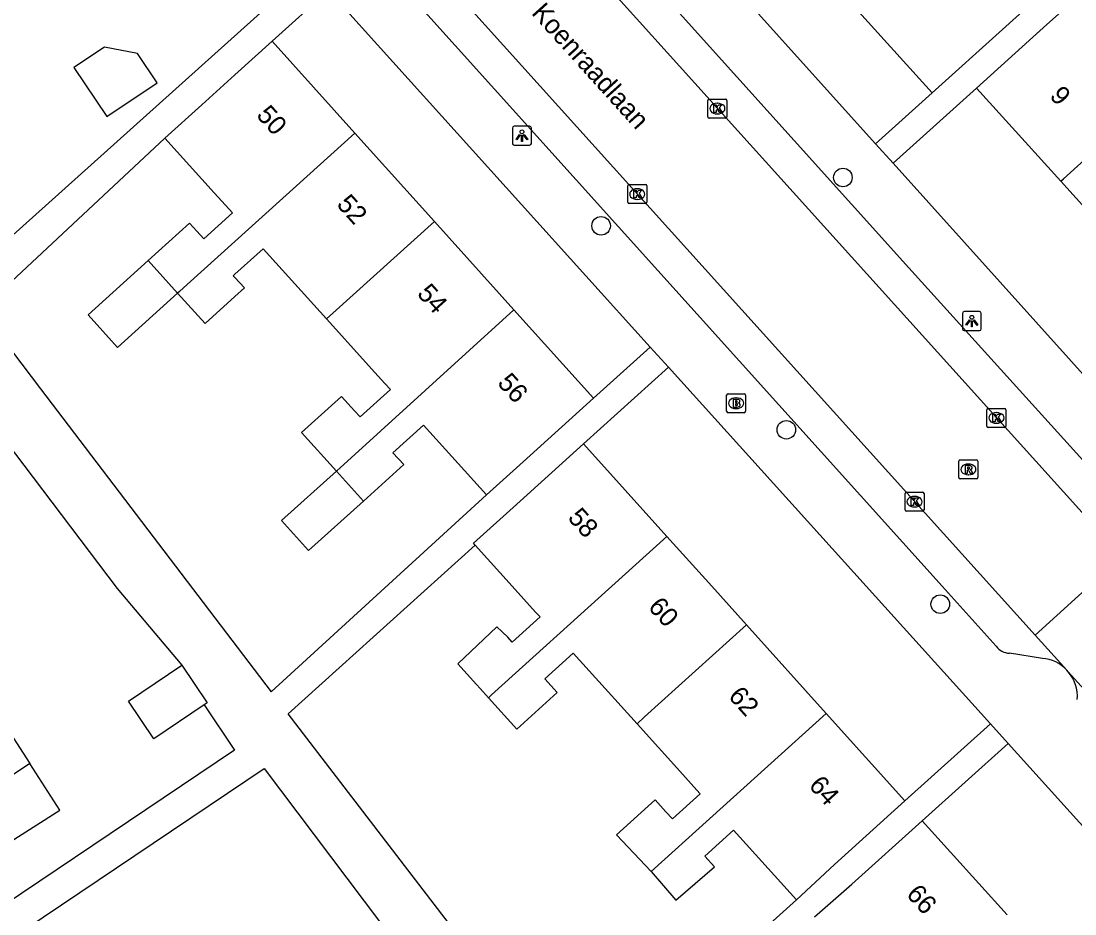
# Model space of a CAD drawing. Extents: x 158352 to 159489, y 383828 to 384597.
# Drawn here: x 158988.7 to 159044.3, y 384232.7 to 384279.8 of the extents above; entities that cross this region are included whole.
import ezdxf

# ---------------------------------------------------------------- set-up
doc = ezdxf.new("R2010")
doc.units = 0
for name, color, linetype in [('IMGEO_Boom', 7, 'Continuous'), ('IMGEO_Brandkraan', 7, 'Continuous'), ('IMGEO_Kolk', 7, 'Continuous'), ('IMGEO_Lichtpunt', 7, 'Continuous'), ('IMGEO_Openbare_ruimte_label', 7, 'Continuous'), ('IMGEO_Pand', 7, 'Continuous'), ('IMGEO_Pand_nummerreeks', 7, 'Continuous'), ('IMGEO_Rijbaan_lokaal_open', 7, 'Continuous'), ('IMGEO_Rioolput', 7, 'Continuous'), ('IMGEO_Voetpad_open', 7, 'Continuous')]:
    doc.layers.add(name, color=color, linetype=linetype)

msp = doc.modelspace()

# ---------------------------------------------------------------- linework, layer by layer
at = {"layer": 'IMGEO_Boom'}
for centre in [(159032.03, 384271.545), (159019.291, 384268.999), (159029.051, 384258.25), (159037.16, 384249.057)]:
    msp.add_circle(centre, 0.489, dxfattribs=at)
at = {"layer": 'IMGEO_Brandkraan'}
for p, q in [((159025.902, 384259.223), (159025.902, 384260.075)), ((159025.977, 384260.149), (159026.829, 384260.149)), ((159026.39, 384259.929), (159026.415, 384259.929)), ((159026.903, 384260.075), (159026.903, 384259.223)), ((159026.413, 384259.369), (159026.388, 384259.369)), ((159026.829, 384259.149), (159025.977, 384259.149))]:
    msp.add_line(p, q, dxfattribs=at)
for points in [[(159025.902, 384259.223), (159025.902, 384260.075)], [(159025.977, 384260.149), (159026.829, 384260.149)], [(159026.25, 384259.849), (159026.25, 384259.449), (159026.463, 384259.449)], [(159026.481, 384259.849), (159026.25, 384259.849)], [(159026.429, 384259.768), (159026.375, 384259.768), (159026.375, 384259.692)], [(159026.903, 384260.075), (159026.903, 384259.223)], [(159026.375, 384259.692), (159026.428, 384259.692)], [(159026.437, 384259.616), (159026.375, 384259.616), (159026.375, 384259.535)], [(159026.375, 384259.535), (159026.437, 384259.535)], [(159026.829, 384259.149), (159025.977, 384259.149)]]:
    msp.add_lwpolyline(points, dxfattribs=at)
for centre, radius, start, end in [((159025.979, 384260.073), 0.0765, 91.552, 178.448), ((159025.979, 384260.073), 0.0765, 91.552, 178.448), ((159026.43, 384259.73), 0.0379, 267.8285, 90.9355), ((159026.485, 384259.704), 0.145, 59.4692, 91.5367), ((159026.51, 384259.751), 0.0922, 285.5137, 58.1501), ((159026.827, 384260.073), 0.0765, 1.552, 88.448), ((159026.827, 384260.073), 0.0765, 1.552, 88.448), ((159025.979, 384259.225), 0.0765, 181.552, 268.448), ((159025.979, 384259.225), 0.0765, 181.552, 268.448), ((159026.438, 384259.575), 0.0404, 269.8759, 90.5077), ((159026.469, 384259.7), 0.251, 268.6676, 293.5347), ((159026.515, 384259.559), 0.105, 301.3115, 78.989), ((159026.827, 384259.225), 0.0765, 271.552, 358.448), ((159026.827, 384259.225), 0.0765, 271.552, 358.448)]:
    msp.add_arc(centre, radius, start, end, dxfattribs=at)
for centre, major_axis, ratio, start_param, end_param in [((159026.389, 384259.649), (-0.387, 0.002), 0.722429, 4.712389, 7.853982), ((159026.414, 384259.649), (-0.39, 0.002), 0.717154, 1.570796, 4.712389)]:
    msp.add_ellipse(centre, major_axis=major_axis, ratio=ratio, start_param=start_param, end_param=end_param, dxfattribs=at)
at = {"layer": 'IMGEO_Kolk'}
for p, q in [((159024.916, 384274.749), (159024.916, 384275.601)), ((159024.991, 384275.675), (159025.843, 384275.675)), ((159025.404, 384275.455), (159025.429, 384275.455)), ((159025.917, 384275.601), (159025.917, 384274.749)), ((159025.427, 384274.895), (159025.402, 384274.895)), ((159025.843, 384274.675), (159024.991, 384274.675)), ((159020.696, 384270.246), (159020.696, 384271.098)), ((159020.771, 384271.172), (159021.623, 384271.172)), ((159021.184, 384270.952), (159021.209, 384270.952)), ((159021.697, 384271.098), (159021.697, 384270.246)), ((159021.207, 384270.392), (159021.182, 384270.392)), ((159021.623, 384270.172), (159020.771, 384270.172)), ((159039.616, 384258.447), (159039.616, 384259.299)), ((159039.691, 384259.373), (159040.543, 384259.373)), ((159040.104, 384259.153), (159040.129, 384259.153)), ((159040.617, 384259.299), (159040.617, 384258.447)), ((159040.543, 384258.373), (159039.691, 384258.373)), ((159040.127, 384258.593), (159040.102, 384258.593)), ((159035.305, 384254.034), (159035.305, 384254.886)), ((159035.38, 384254.96), (159036.232, 384254.96)), ((159035.793, 384254.74), (159035.818, 384254.74)), ((159036.306, 384254.886), (159036.306, 384254.034)), ((159035.816, 384254.18), (159035.791, 384254.18)), ((159036.232, 384253.96), (159035.38, 384253.96))]:
    msp.add_line(p, q, dxfattribs=at)
for points in [[(159024.916, 384274.749), (159024.916, 384275.601)], [(159024.991, 384275.675), (159025.843, 384275.675)], [(159025.237, 384275.375), (159025.36, 384275.375), (159025.36, 384275.224), (159025.49, 384275.375), (159025.654, 384275.375), (159025.508, 384275.224), (159025.661, 384274.975), (159025.509, 384274.975), (159025.424, 384275.139), (159025.36, 384275.072), (159025.36, 384274.975), (159025.237, 384274.975), (159025.237, 384275.375)], [(159025.917, 384275.601), (159025.917, 384274.749)], [(159025.843, 384274.675), (159024.991, 384274.675)], [(159020.696, 384270.246), (159020.696, 384271.098)], [(159020.771, 384271.172), (159021.623, 384271.172)], [(159021.017, 384270.872), (159021.14, 384270.872), (159021.14, 384270.721), (159021.27, 384270.872), (159021.434, 384270.872), (159021.288, 384270.721), (159021.441, 384270.472), (159021.289, 384270.472), (159021.204, 384270.636), (159021.14, 384270.569), (159021.14, 384270.472), (159021.017, 384270.472), (159021.017, 384270.872)], [(159021.697, 384271.098), (159021.697, 384270.246)], [(159021.623, 384270.172), (159020.771, 384270.172)], [(159039.616, 384258.447), (159039.616, 384259.299)], [(159039.691, 384259.373), (159040.543, 384259.373)], [(159040.617, 384259.299), (159040.617, 384258.447)], [(159039.937, 384259.073), (159040.06, 384259.073), (159040.06, 384258.922), (159040.19, 384259.073), (159040.354, 384259.073), (159040.208, 384258.922), (159040.361, 384258.673), (159040.209, 384258.673), (159040.124, 384258.837), (159040.06, 384258.77), (159040.06, 384258.673), (159039.937, 384258.673), (159039.937, 384259.073)], [(159040.543, 384258.373), (159039.691, 384258.373)], [(159035.305, 384254.034), (159035.305, 384254.886)], [(159035.38, 384254.96), (159036.232, 384254.96)], [(159036.306, 384254.886), (159036.306, 384254.034)], [(159035.626, 384254.66), (159035.749, 384254.66), (159035.749, 384254.509), (159035.879, 384254.66), (159036.043, 384254.66), (159035.897, 384254.509), (159036.05, 384254.26), (159035.898, 384254.26), (159035.813, 384254.424), (159035.749, 384254.357), (159035.749, 384254.26), (159035.626, 384254.26), (159035.626, 384254.66)], [(159036.232, 384253.96), (159035.38, 384253.96)]]:
    msp.add_lwpolyline(points, dxfattribs=at)
for centre, start, end in [((159024.993, 384275.599), 91.552, 178.448), ((159024.993, 384275.599), 91.552, 178.448), ((159025.841, 384275.599), 1.552, 88.448), ((159025.841, 384275.599), 1.552, 88.448), ((159024.993, 384274.751), 181.552, 268.448), ((159024.993, 384274.751), 181.552, 268.448), ((159025.841, 384274.751), 271.552, 358.448), ((159025.841, 384274.751), 271.552, 358.448), ((159020.773, 384271.096), 91.552, 178.448), ((159020.773, 384271.096), 91.552, 178.448), ((159021.621, 384271.096), 1.552, 88.448), ((159021.621, 384271.096), 1.552, 88.448), ((159020.773, 384270.248), 181.552, 268.448), ((159020.773, 384270.248), 181.552, 268.448), ((159021.621, 384270.248), 271.552, 358.448), ((159021.621, 384270.248), 271.552, 358.448), ((159039.693, 384259.297), 91.552, 178.448), ((159039.693, 384259.297), 91.552, 178.448), ((159040.541, 384259.297), 1.552, 88.448), ((159040.541, 384259.297), 1.552, 88.448), ((159039.693, 384258.449), 181.552, 268.448), ((159039.693, 384258.449), 181.552, 268.448), ((159040.541, 384258.449), 271.552, 358.448), ((159040.541, 384258.449), 271.552, 358.448), ((159035.382, 384254.884), 91.552, 178.448), ((159035.382, 384254.884), 91.552, 178.448), ((159036.23, 384254.884), 1.552, 88.448), ((159036.23, 384254.884), 1.552, 88.448), ((159035.382, 384254.036), 181.552, 268.448), ((159035.382, 384254.036), 181.552, 268.448), ((159036.23, 384254.036), 271.552, 358.448), ((159036.23, 384254.036), 271.552, 358.448)]:
    msp.add_arc(centre, 0.0765, start, end, dxfattribs=at)
for centre, major_axis, ratio, start_param, end_param in [((159025.403, 384275.175), (-0.387, 0.002), 0.722429, 4.712389, 7.853982), ((159025.428, 384275.175), (-0.39, 0.002), 0.717154, 1.570796, 4.712389), ((159021.183, 384270.672), (-0.387, 0.002), 0.722429, 4.712389, 7.853982), ((159021.208, 384270.672), (-0.39, 0.002), 0.717154, 1.570796, 4.712389), ((159040.103, 384258.873), (-0.387, 0.002), 0.722429, 4.712389, 7.853982), ((159040.128, 384258.873), (-0.39, 0.002), 0.717154, 1.570796, 4.712389), ((159035.792, 384254.46), (-0.387, 0.002), 0.722429, 4.712389, 7.853982), ((159035.817, 384254.46), (-0.39, 0.002), 0.717154, 1.570796, 4.712389)]:
    msp.add_ellipse(centre, major_axis=major_axis, ratio=ratio, start_param=start_param, end_param=end_param, dxfattribs=at)
at = {"layer": 'IMGEO_Lichtpunt'}
for p, q in [((159014.621, 384274.151), (159014.621, 384273.344)), ((159014.621, 384274.151), (159014.621, 384273.344)), ((159015.523, 384274.246), (159014.715, 384274.246)), ((159015.523, 384274.246), (159014.715, 384274.246)), ((159015.617, 384273.344), (159015.617, 384274.151)), ((159015.617, 384273.344), (159015.617, 384274.151)), ((159014.715, 384273.25), (159015.523, 384273.25)), ((159014.715, 384273.25), (159015.523, 384273.25)), ((159038.324, 384264.38), (159038.324, 384263.573)), ((159038.324, 384264.38), (159038.324, 384263.573)), ((159039.226, 384264.475), (159038.418, 384264.475)), ((159039.226, 384264.475), (159038.418, 384264.475)), ((159039.32, 384263.573), (159039.32, 384264.38)), ((159039.32, 384263.573), (159039.32, 384264.38)), ((159038.418, 384263.479), (159039.226, 384263.479)), ((159038.418, 384263.479), (159039.226, 384263.479))]:
    msp.add_line(p, q, dxfattribs=at)
for points in [[(159014.995, 384273.815), (159015.034, 384273.787), (159014.846, 384273.525), (159014.808, 384273.552), (159014.995, 384273.815)], [(159015.097, 384273.767), (159015.144, 384273.767), (159015.144, 384273.445), (159015.097, 384273.445), (159015.097, 384273.767)], [(159015.207, 384273.787), (159015.245, 384273.814), (159015.432, 384273.552), (159015.393, 384273.524), (159015.207, 384273.787)], [(159038.698, 384264.044), (159038.737, 384264.016), (159038.549, 384263.754), (159038.511, 384263.781), (159038.698, 384264.044)], [(159038.8, 384263.996), (159038.847, 384263.996), (159038.847, 384263.674), (159038.8, 384263.674), (159038.8, 384263.996)], [(159038.91, 384264.016), (159038.948, 384264.043), (159039.135, 384263.781), (159039.096, 384263.753), (159038.91, 384264.016)]]:
    msp.add_lwpolyline(points, dxfattribs=at)
for centre in [(159015.12, 384273.949), (159038.823, 384264.178)]:
    msp.add_circle(centre, 0.0994, dxfattribs=at)
for centre, start, end in [((159014.715, 384274.151), 90, 180), ((159014.715, 384274.151), 90, 180), ((159015.523, 384274.151), 0, 90), ((159015.523, 384274.151), 0, 90), ((159014.715, 384273.344), 180, 270), ((159014.715, 384273.344), 180, 270), ((159015.523, 384273.344), 270, 0), ((159015.523, 384273.344), 270, 360), ((159038.418, 384264.38), 90, 180), ((159038.418, 384264.38), 90, 180), ((159039.226, 384264.38), 0, 90), ((159039.226, 384264.38), 0, 90), ((159038.418, 384263.573), 180, 270), ((159038.418, 384263.573), 180, 270), ((159039.226, 384263.573), 270, 0), ((159039.226, 384263.573), 270, 360)]:
    msp.add_arc(centre, 0.0946, start, end, dxfattribs=at)
at = {"layer": 'IMGEO_Pand'}
for points in [[(159042.046, 384281.219), (159042.253, 384280.989), (159040.44, 384279.351), (159036.73, 384275.998)], [(159039.07, 384276.261), (159042.781, 384279.613), (159044.611, 384281.267), (159044.831, 384281.024)], [(159036.73, 384275.998), (159032.518, 384280.659)], [(159043.51, 384271.347), (159043.658, 384271.48), (159052.645, 384279.601)], [(158996.307, 384273.622), (158998.247, 384275.378), (159000, 384276.962), (159001.956, 384278.73)], [(159001.956, 384278.73), (159006.314, 384273.887)], [(158991.514, 384277.337), (158993.246, 384274.752), (158995.9, 384276.531), (158994.865, 384278.076), (158993.121, 384278.413), (158991.514, 384277.337)], [(159043.51, 384271.347), (159039.07, 384276.261)], [(158995.426, 384267.166), (158997.607, 384269.138), (158997.987, 384268.718), (158998.355, 384268.312), (158999.87, 384269.681), (158999.502, 384270.088), (158998.911, 384270.741), (158996.307, 384273.622)], [(159006.314, 384273.887), (159000, 384268.179), (158997.478, 384265.899), (158997.083, 384265.542), (158996.979, 384265.448)], [(159010.505, 384269.23), (159006.314, 384273.887)], [(159047.712, 384266.696), (159043.51, 384271.347)], [(159010.505, 384269.23), (159005.156, 384264.395), (159004.82, 384264.091)], [(159014.696, 384264.572), (159010.505, 384269.23)], [(159004.82, 384264.091), (159001.48, 384267.786), (159000, 384266.449), (158999.914, 384266.371), (159000, 384266.276), (159000.497, 384265.725), (159000, 384265.276), (158998.424, 384263.851), (158996.979, 384265.448)], [(158996.979, 384265.448), (158993.819, 384262.591), (158992.266, 384264.309), (158995.426, 384267.166)], [(158996.979, 384265.448), (158995.426, 384267.166)], [(159005.345, 384256.071), (159014.696, 384264.572)], [(159018.889, 384259.912), (159014.696, 384264.572)], [(159005.345, 384256.071), (159003.504, 384258.108), (159005.609, 384260.011), (159006.293, 384259.254), (159006.59, 384258.925), (159008.186, 384260.368), (159007.889, 384260.697), (159007.373, 384261.267), (159004.82, 384264.091)], [(159018.889, 384259.912), (159015.181, 384256.559), (159013.252, 384254.815)], [(159013.252, 384254.815), (159009.929, 384258.49), (159008.325, 384257.04), (159008.893, 384256.412), (159006.771, 384254.493)], [(159012.653, 384252.17), (159012.562, 384252.271), (159014.651, 384254.161), (159018.359, 384257.514)], [(159018.359, 384257.514), (159022.762, 384252.621)], [(159006.771, 384254.493), (159003.883, 384251.881), (159002.456, 384253.46), (159005.345, 384256.071)], [(159005.345, 384256.071), (159006.771, 384254.493)], [(159013.356, 384244.126), (159013.524, 384244.278), (159019.86, 384250), (159022.762, 384252.621)], [(159022.762, 384252.621), (159025.12, 384250), (159026.953, 384247.962)], [(159012.653, 384252.17), (159014.613, 384250), (159015.223, 384249.325), (159015.84, 384248.642), (159016.072, 384248.385), (159014.605, 384247.063), (159014.373, 384247.32), (159013.799, 384247.872), (159011.739, 384245.918), (159012.731, 384244.819), (159012.915, 384244.615), (159013.356, 384244.126)], [(159026.953, 384247.962), (159021.584, 384243.115), (159021.184, 384242.754)], [(159031.144, 384243.305), (159026.953, 384247.962)], [(159013.356, 384244.126), (159014.843, 384242.478), (159015.234, 384242.83), (159016.978, 384244.403), (159016.326, 384245.125), (159017.826, 384246.478), (159021.184, 384242.754)], [(158998.379, 384243.754), (158995.719, 384241.967), (158994.387, 384243.95), (158997.206, 384245.844)], [(158997.206, 384245.844), (158998.538, 384243.861), (158998.379, 384243.754)], [(158986.224, 384238.675), (158984.626, 384241.157), (158987.626, 384243.088), (158989.186, 384240.665)], [(159031.144, 384243.305), (159021.922, 384234.978)], [(159035.292, 384238.694), (159031.144, 384243.305)], [(159021.184, 384242.754), (159023.59, 384240.087), (159024.171, 384239.442), (159024.513, 384239.063), (159023.046, 384237.74), (159022.704, 384238.119), (159022.144, 384238.74), (159020.11, 384236.906), (159021.922, 384234.978)], [(158985.141, 384234.716), (158987.677, 384236.42), (158987.766, 384236.281), (158990.765, 384238.212), (158989.186, 384240.665)], [(158989.186, 384240.665), (158986.224, 384238.675)], [(159035.292, 384238.694), (159031.58, 384235.346), (159029.577, 384233.483)], [(159030.537, 384232.575), (159032.501, 384234.302), (159036.214, 384237.65)], [(159040.682, 384232.688), (159036.214, 384237.65)], [(159021.922, 384234.978), (159023.225, 384233.454), (159025.265, 384235.219), (159024.759, 384235.781), (159026.272, 384237.146), (159029.577, 384233.483)]]:
    msp.add_lwpolyline(points, dxfattribs=at)
at = {"layer": 'IMGEO_Rijbaan_lokaal_open'}
for points in [[(158994.927, 384309.022), (159046.731, 384251.567)], [(159042.16, 384247.433), (158990.002, 384305.306)], [(159046.731, 384251.567), (159042.16, 384247.433)], [(159043.829, 384245.588), (159042.16, 384247.433)], [(159043.906, 384245.502), (159043.829, 384245.588)], [(159045.427, 384243.808), (159043.906, 384245.502)]]:
    msp.add_lwpolyline(points, dxfattribs=at)
at = {"layer": 'IMGEO_Rioolput'}
for p, q in [((159038.14, 384255.735), (159038.14, 384256.587)), ((159038.215, 384256.661), (159039.067, 384256.661)), ((159038.628, 384256.441), (159038.653, 384256.441)), ((159039.141, 384256.587), (159039.141, 384255.735)), ((159038.651, 384255.881), (159038.626, 384255.881)), ((159039.067, 384255.661), (159038.215, 384255.661))]:
    msp.add_line(p, q, dxfattribs=at)
for points in [[(159038.14, 384255.735), (159038.14, 384256.587)], [(159038.215, 384256.661), (159039.067, 384256.661)], [(159039.141, 384256.587), (159039.141, 384255.735)], [(159038.729, 384256.359), (159038.477, 384256.361), (159038.477, 384255.961)], [(159038.477, 384255.961), (159038.601, 384255.961), (159038.601, 384256.123), (159038.612, 384256.123)], [(159038.655, 384256.28), (159038.601, 384256.28), (159038.601, 384256.199)], [(159038.601, 384256.199), (159038.653, 384256.199)], [(159038.659, 384256.094), (159038.73, 384255.961), (159038.87, 384255.961), (159038.805, 384256.087)], [(159039.067, 384255.661), (159038.215, 384255.661)]]:
    msp.add_lwpolyline(points, dxfattribs=at)
for centre, radius, start, end in [((159038.217, 384256.585), 0.0765, 91.552, 178.448), ((159038.217, 384256.585), 0.0765, 91.552, 178.448), ((159039.065, 384256.585), 0.0765, 1.552, 88.448), ((159039.065, 384256.585), 0.0765, 1.552, 88.448), ((159038.611, 384256.07), 0.0533, 26.0293, 88.6989), ((159038.637, 384256.388), 0.19, 274.7715, 282.9687), ((159038.661, 384256.184), 0.0964, 77.0061, 93.1865), ((159038.675, 384256.241), 0.0378, 276.6634, 79.6772), ((159038.728, 384256.249), 0.109, 350.3612, 89.416), ((159038.726, 384256.249), 0.112, 277.5842, 350.9817), ((159038.71, 384256.034), 0.108, 29.5134, 73.7905), ((159038.217, 384255.737), 0.0765, 181.552, 268.448), ((159038.217, 384255.737), 0.0765, 181.552, 268.448), ((159039.065, 384255.737), 0.0765, 271.552, 358.448), ((159039.065, 384255.737), 0.0765, 271.552, 358.448)]:
    msp.add_arc(centre, radius, start, end, dxfattribs=at)
for centre, major_axis, ratio, start_param, end_param in [((159038.627, 384256.161), (-0.387, 0.002), 0.722429, 4.712389, 7.853982), ((159038.652, 384256.161), (-0.39, 0.002), 0.717154, 1.570796, 4.712389)]:
    msp.add_ellipse(centre, major_axis=major_axis, ratio=ratio, start_param=start_param, end_param=end_param, dxfattribs=at)
at = {"layer": 'IMGEO_Voetpad_open'}
for points in [[(159040.105, 384246.839), (159037.261, 384250), (159007.299, 384283.302), (159000, 384291.405), (158990.971, 384301.379), (158990.579, 384301.836)], [(159011.502, 384293.463), (159035.51, 384266.786), (159047.495, 384253.53)], [(159033.755, 384273.322), (159016.804, 384292.169)], [(159003.905, 384282.542), (158985.203, 384265.743), (158981.964, 384269.947), (158980.054, 384268.49), (158978.687, 384267.866), (158957.557, 384253.607)], [(159001.956, 384278.73), (159004.922, 384281.411)], [(159004.922, 384281.411), (159021.88, 384262.61)], [(159036.73, 384275.998), (159033.755, 384273.322)], [(159034.671, 384272.304), (159039.07, 384276.261)], [(158996.307, 384273.622), (158986.598, 384264.555), (158986.787, 384264.307), (158989.753, 384260.415), (159001.908, 384244.436), (159013.252, 384254.815)], [(159034.671, 384272.304), (159033.755, 384273.322)], [(159051.598, 384253.485), (159034.671, 384272.304)], [(158965.072, 384256.872), (158980.303, 384266.882), (158983.065, 384263.142), (158983.504, 384263.466), (158993.796, 384249.884), (158997.206, 384245.844)], [(159021.88, 384262.61), (159018.889, 384259.912)], [(159022.835, 384261.552), (159021.88, 384262.61)], [(159018.359, 384257.514), (159022.835, 384261.552)], [(159022.835, 384261.552), (159033.255, 384250), (159039.799, 384242.749)], [(159029.577, 384233.483), (159018.193, 384223.211), (159002.801, 384243.272), (159012.653, 384252.17)], [(159042.538, 384246.197), (159040.8, 384246.476)], [(158998.379, 384243.754), (158999.981, 384241.374), (158983.152, 384230.05)], [(159039.799, 384242.749), (159035.292, 384238.694)], [(159040.731, 384241.717), (159039.799, 384242.749)], [(159036.214, 384237.65), (159040.731, 384241.717)], [(159040.731, 384241.717), (159057.558, 384223.073)], [(158984.024, 384228.622), (159001.534, 384240.404), (159011.157, 384227.628), (159013.427, 384224.622), (159030.506, 384205.481), (159038.831, 384196.151)]]:
    msp.add_lwpolyline(points, dxfattribs=at)
for centre, radius, start, end in [((159040.828, 384247.377), 0.902, 216.6524, 268.1913), ((159042.39, 384244.21), 1.993, 43.7604, 85.7306), ((159042.386, 384244.206), 1.997, 355.082, 40.4471)]:
    msp.add_arc(centre, radius, start, end, dxfattribs=at)

# ---------------------------------------------------------------- texts
at = {"layer": 'IMGEO_Openbare_ruimte_label'}
msp.add_text('Koenraadlaan', height=1, rotation=312.0809, dxfattribs=at).set_placement((159015.582, 384280.187))
at = {"layer": 'IMGEO_Pand_nummerreeks'}
for s, rotation, p in [('9', 312.1007, (159042.877, 384275.808)), ('50', 311.9804, (159001.084, 384274.796)), ('52', 311.9804, (159005.313, 384270.095)), ('54', 311.9804, (159009.548, 384265.389)), ('56', 311.9818, (159013.782, 384260.684)), ('58', 311.9804, (159017.487, 384253.58)), ('60', 311.9804, (159021.72, 384248.875)), ('62', 311.9804, (159025.949, 384244.174)), ('64', 311.9804, (159030.185, 384239.467)), ('66', 312.0033, (159035.324, 384233.737))]:
    msp.add_text(s, height=1, rotation=rotation, dxfattribs=at).set_placement(p)

doc.saveas('drawing.dxf')
